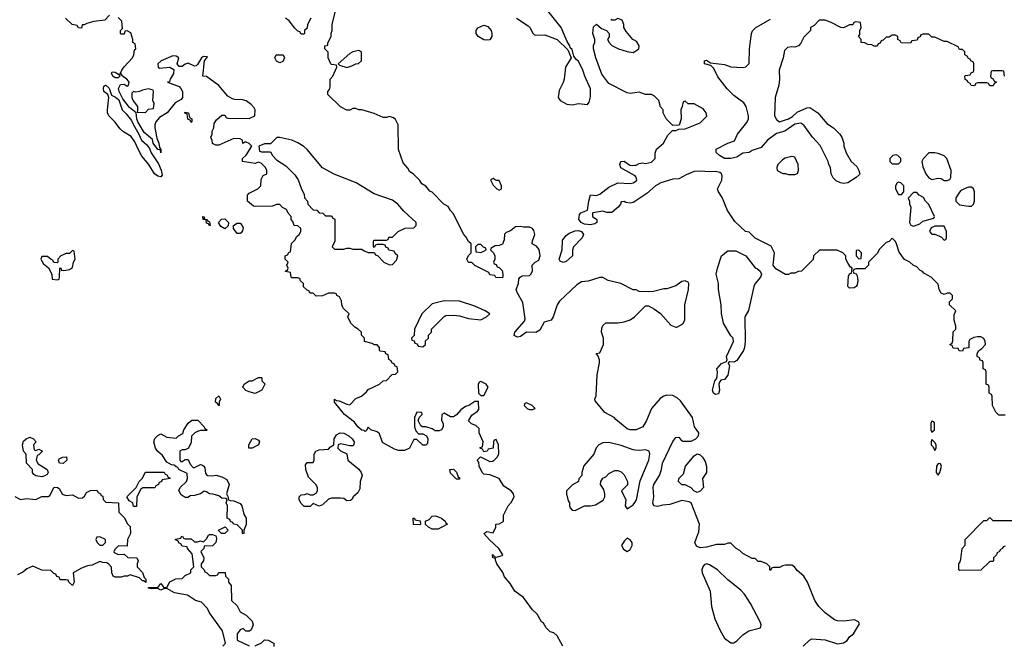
# Model space of a CAD drawing. Header units: inches. Extents: x 2380053 to 2584298, y 380219 to 546618.
# Tile 528 of 656: x 2505964 to 2512425, y 465022 to 469121. Entities that reach past the tile are written whole.
import ezdxf

# ---------------------------------------------------------------- set-up
doc = ezdxf.new("R2010")
doc.units = ezdxf.units.IN
doc.header["$MEASUREMENT"] = 0
doc.layers.add('C5406', color=7, linetype='Continuous')
doc.layers.add('C5416', color=7, linetype='Continuous')

msp = doc.modelspace()

# ---------------------------------------------------------------- linework, layer by layer
at = {"layer": 'C5406', "color": 2}
for points, elevation in [([(2506554, 469150), (2506522, 469118), (2506451.6, 469108.4), (2506403.6, 469096.4), (2506386, 469086), (2506374, 469086), (2506370, 469066), (2506350, 469068), (2506342, 469082), (2506309.4, 469089.4), (2506264, 469130)], 42), ([(2510000, 467348.3), (2509990, 467348.7), (2509908.9, 467388.9), (2509826, 467410), (2509790, 467428.7), (2509770, 467428.7), (2509694.4, 467405.6), (2509650, 467401.2), (2509619.8, 467380.2), (2509506, 467274), (2509490.9, 467249.1), (2509464.7, 467170), (2509451.3, 467150), (2509404.7, 467135.3), (2509376.9, 467083.1), (2509351.3, 467068.7), (2509290, 467069.2), (2509250, 467042.7), (2509230, 467037.2), (2509209.2, 467049.2), (2509213.2, 467070), (2509277.5, 467142.5), (2509282, 467158), (2509265.6, 467265.6), (2509228.7, 467330), (2509222, 467350), (2509238, 467390), (2509240.4, 467419.6), (2509248, 467432), (2509260.4, 467439.6), (2509310, 467442), (2509318, 467450), (2509328, 467470), (2509326, 467510), (2509346, 467530), (2509370, 467542), (2509379, 467570), (2509373.2, 467613.2), (2509355.3, 467635.3), (2509326, 467650), (2509328, 467670), (2509344, 467710), (2509338, 467738), (2509328, 467750), (2509310, 467759), (2509270, 467759), (2509250, 467764), (2509218, 467762), (2509185.4, 467734.6), (2509156.9, 467723.1), (2509146, 467714), (2509143.6, 467676.4), (2509132.7, 467647.3), (2509110, 467638), (2509083.6, 467636.4), (2509058, 467622), (2509054, 467610), (2509074, 467590), (2509082, 467570), (2509082, 467550), (2509074, 467530), (2509078, 467518), (2509090, 467514), (2509098, 467498), (2509110, 467494), (2509130, 467474), (2509134, 467450), (2509134, 467430), (2509130, 467426), (2509088.4, 467428.4), (2509082, 467442), (2509050, 467446), (2509042, 467462), (2508950, 467508), (2508930, 467528), (2508910, 467528), (2508898, 467550), (2508910, 467574), (2508926, 467590), (2508926, 467650), (2508910, 467666), (2508894.6, 467694.6), (2508878, 467710), (2508808.9, 467848.9), (2508790, 467868), (2508774.6, 467894.6), (2508748, 467910), (2508670, 467988), (2508656.4, 467996.4), (2508628.4, 468028.4), (2508603.1, 468043.1), (2508590, 468066), (2508546, 468110), (2508523.1, 468123.1), (2508510, 468146), (2508480.4, 468180.4), (2508448.9, 468268.9), (2508448, 468430), (2508430, 468466), (2508416.4, 468476.4), (2508390, 468486), (2508370, 468478), (2508350, 468478), (2508290, 468504), (2508210, 468528), (2508188.4, 468528.4), (2508170, 468538), (2508150, 468538), (2508130, 468526), (2508110, 468526), (2508068.9, 468548.9), (2507986, 468630), (2507986, 468650), (2507996.4, 468663.6), (2508000.4, 468679.6), (2508002, 468730), (2508018, 468750), (2508046, 468810), (2508042, 468822), (2508010, 468826), (2508006, 468830), (2507988, 468870), (2507987.3, 468907.3), (2507966, 468930), (2507966, 468950), (2507986, 468954), (2507986, 468966), (2508008.4, 469011.6), (2508008.9, 469031.1), (2508015.3, 469050), (2508015.3, 469090), (2508034, 469170)], 38), ([(2509224.7, 469130), (2509299.8, 469079.8), (2509311.3, 469070), (2509331.1, 469031.1), (2509342, 469022), (2509350, 469018), (2509410, 469021), (2509490, 468991), (2509562, 468922), (2509582, 468870), (2509546, 468810), (2509536, 468730), (2509530, 468708), (2509504.5, 468655.5), (2509498, 468610), (2509510.8, 468590.8), (2509553.6, 468566.4), (2509590, 468562.8), (2509630, 468570.7), (2509690, 468564.7), (2509700.2, 468579.8), (2509710, 468614), (2509710, 468666), (2509672, 468750), (2509659.5, 468790), (2509630, 468848.7), (2509617.2, 468857.2), (2509600.4, 468880.4), (2509590, 468926), (2509576.4, 468936.4), (2509574, 468950), (2509556.5, 468976.5), (2509518, 469070), (2509430, 469179)], 38), ([(2509528, 465010), (2509490, 465078), (2509470, 465098), (2509444.7, 465104.7), (2509418, 465130), (2509400.4, 465160.4), (2509388, 465170), (2509360.4, 465220.4), (2509330, 465248), (2509269.2, 465330), (2509214, 465370), (2509182, 465422), (2509144.7, 465464.7), (2509133.6, 465493.6), (2509095.3, 465550), (2509086, 465574), (2509086, 465586), (2509068, 465590), (2509066, 465610), (2509070, 465612), (2509078, 465598), (2509090, 465594), (2509130, 465604.7), (2509135.3, 465610), (2509108.7, 465650), (2509046.6, 465706.6), (2509008.7, 465750), (2509030, 465762), (2509070, 465754), (2509088, 465790), (2509088.9, 465811.1), (2509110, 465812), (2509134.6, 465825.4), (2509138, 465830), (2509138, 465870), (2509168.4, 465931.6), (2509188.4, 465951.6), (2509208.7, 465990), (2509204, 466010), (2509189, 466030), (2509140.7, 466060.7), (2509109.3, 466109.3), (2509050, 466134), (2509010, 466138), (2508998, 466150), (2508978, 466190), (2508976.4, 466216.4), (2508966, 466230), (2508987.3, 466252.7), (2509050, 466222), (2509063.6, 466223.6), (2509070, 466224.7), (2509098, 466250), (2509108.7, 466270), (2509106, 466330), (2509090, 466366), (2509078, 466362), (2509074, 466350), (2509071.6, 466308.4), (2509038, 466302), (2509031.6, 466288.4), (2509010, 466286), (2509002, 466302), (2508986, 466310), (2508986, 466314), (2509002, 466318), (2509006, 466350), (2508978, 466410), (2508978, 466438), (2508958, 466458), (2508929.1, 466469.1), (2508909.1, 466489.1), (2508930, 466524.7), (2508968.4, 466551.6), (2508976.4, 466563.6), (2508975.3, 466615.3), (2508950, 466615.3), (2508911, 466589), (2508890, 466582), (2508858.5, 466561.5), (2508830, 466528.7), (2508810, 466514), (2508790, 466514), (2508750, 466538), (2508734, 466530), (2508732, 466490), (2508742, 466470), (2508742, 466450), (2508731.3, 466428.7), (2508716.9, 466423.1), (2508690, 466422), (2508670, 466435.3), (2508630, 466448), (2508608, 466448), (2508596.4, 466456.4), (2508578, 466490), (2508587.3, 466512.7), (2508606, 466530), (2508602, 466542), (2508570, 466546), (2508554, 466510), (2508554, 466450), (2508563.6, 466423.6), (2508582, 466402), (2508610, 466402), (2508634, 466390), (2508642, 466370), (2508639.6, 466340.4), (2508630, 466328), (2508610, 466328), (2508570, 466366), (2508550, 466366), (2508522, 466310), (2508490, 466294), (2508470, 466293.2), (2508450, 466293.2), (2508423.2, 466303.2), (2508345.2, 466345.2), (2508324, 466404), (2508310, 466415.3), (2508268.4, 466428.4), (2508250, 466446), (2508238, 466422), (2508230, 466418), (2508224.7, 466424.7), (2508210, 466426.6), (2508182, 466450), (2508160.7, 466480.7), (2508096.2, 466530), (2508029.5, 466610), (2508028.9, 466631.1), (2508042, 466622), (2508059.8, 466619.8), (2508110, 466598), (2508130, 466594), (2508170, 466634), (2508206, 466650), (2508240.4, 466679.6), (2508250, 466694), (2508326, 466730), (2508348.4, 466751.6), (2508370, 466754), (2508407.3, 466792.7), (2508430, 466794), (2508446, 466810), (2508442, 466842), (2508427.3, 466847.3), (2508422, 466862), (2508407.3, 466867.3), (2508402, 466882), (2508386, 466890), (2508382, 466922), (2508367.3, 466927.3), (2508362, 466942), (2508330, 466946), (2508326, 466950), (2508326, 466970), (2508310, 466986), (2508290, 466986), (2508276.4, 466996.4), (2508226, 467010), (2508226, 467030), (2508206, 467050), (2508206, 467070), (2508186, 467090), (2508163.1, 467103.1), (2508138, 467130), (2508118, 467170), (2508126, 467190), (2508087.3, 467227.3), (2508078, 467250), (2508076.4, 467276.4), (2508062, 467302), (2508046, 467310), (2508042, 467322), (2508030, 467326), (2507990, 467326), (2507950, 467308), (2507910, 467306), (2507890, 467326), (2507870, 467326), (2507862, 467342), (2507850, 467346), (2507827.3, 467367.3), (2507826, 467390), (2507807.3, 467407.3), (2507802, 467422), (2507790, 467426), (2507750, 467426), (2507746, 467430), (2507742, 467462), (2507707.3, 467467.3), (2507710, 467474), (2507722, 467478), (2507726, 467490), (2507718, 467510), (2507726, 467530), (2507706, 467550), (2507706, 467570), (2507722, 467578), (2507730, 467594), (2507742, 467598), (2507748.4, 467651.6), (2507770, 467674), (2507782, 467698), (2507798, 467710), (2507808, 467730), (2507808, 467750), (2507790, 467768), (2507766, 467770), (2507756.4, 467796.4), (2507746, 467810), (2507746, 467830), (2507726, 467850), (2507714.6, 467874.6), (2507689.1, 467889.1), (2507670, 467908), (2507650, 467908), (2507623.6, 467896.4), (2507510, 467895.3), (2507498, 467898), (2507458, 467930), (2507458, 467970), (2507470, 467982), (2507526, 468010), (2507546, 468030), (2507548.4, 468071.6), (2507562, 468098), (2507586, 468110), (2507586, 468130), (2507578, 468150), (2507550, 468178), (2507530, 468186), (2507510, 468178), (2507426, 468190), (2507426, 468210), (2507450, 468232), (2507488, 468290), (2507470, 468308), (2507450, 468318), (2507442, 468318), (2507428.4, 468308.4), (2507426, 468330), (2507410, 468338), (2507370, 468342), (2507270, 468298), (2507250, 468298), (2507228.4, 468308.4), (2507227.3, 468327.3), (2507218, 468350), (2507226, 468370), (2507226, 468390), (2507238, 468410), (2507240.4, 468439.6), (2507256.4, 468463.6), (2507290, 468494), (2507310, 468494), (2507318, 468478), (2507330, 468474), (2507470, 468471.3), (2507508, 468490), (2507508.7, 468530), (2507503.1, 468543.1), (2507484, 468564), (2507450, 468588.7), (2507425.4, 468594.6), (2507376.4, 468596.4), (2507360.4, 468600.4), (2507330, 468618), (2507270, 468688.7), (2507190, 468748), (2507166, 468750), (2507177.2, 468850), (2507196.4, 468876.4), (2507170, 468879.3), (2507156, 468870), (2507130, 468826), (2507122, 468818), (2507110, 468815.3), (2507070, 468835.1), (2507050, 468829.2), (2507030, 468812.7), (2507010, 468814), (2506997.2, 468830), (2507008, 468870), (2506990, 468882), (2506970, 468884), (2506892, 468850), (2506871.3, 468830), (2506872, 468810), (2506882, 468802), (2506948.2, 468808.2), (2506974.4, 468794.4), (2506972.4, 468767.6), (2506950.8, 468730), (2506946.4, 468713.6), (2506934, 468710), (2507010, 468682), (2507022, 468670), (2507031.3, 468650), (2507031.3, 468610), (2507023.6, 468596.4), (2506984.7, 468575.3), (2506931.3, 468508.7), (2506881.1, 468478.9), (2506857.3, 468450), (2506850.7, 468430), (2506850.8, 468410), (2506863.6, 468343.6), (2506877.3, 468310), (2506881, 468281), (2506890.9, 468269.1), (2506890, 468246), (2506887.3, 468267.3), (2506870, 468268.7), (2506839, 468310), (2506835.3, 468335.3), (2506780.5, 468380.5), (2506739.3, 468450), (2506732.7, 468470), (2506728.7, 468510), (2506685.1, 468545.1), (2506641.6, 468601.6), (2506617, 468650), (2506612.7, 468670), (2506624.7, 468695.3), (2506650, 468698), (2506670, 468684.7), (2506678, 468690), (2506682, 468710), (2506678, 468718), (2506668, 468730), (2506638, 468750), (2506630, 468766), (2506622, 468762), (2506634, 468790), (2506649.4, 468810.6), (2506704, 468870), (2506714, 468890), (2506718, 468922), (2506726, 468930), (2506722, 468962), (2506706, 468970), (2506706, 468990), (2506694, 469034), (2506670, 469048), (2506654, 469046), (2506650, 469026), (2506630, 469026), (2506626, 469030), (2506626, 469050), (2506638, 469062), (2506634, 469110), (2506610, 469134)], 42), ([(2507874, 469130), (2507852, 469090), (2507850, 469066), (2507834, 469050), (2507834, 469030), (2507830, 469026), (2507810, 469026), (2507802, 469042), (2507790, 469046), (2507770, 469066), (2507732.9, 469112.9), (2507708.7, 469130)], 38), ([(2510000, 468640.6), (2509970, 468637.2), (2509950, 468641.2), (2509830, 468702), (2509784.1, 468764.1), (2509744, 468870), (2509729, 468930), (2509729.1, 468950.9), (2509738, 468970), (2509738, 468990), (2509724, 469030), (2509730, 469074), (2509750, 469091.3), (2509782, 469062), (2509814, 469050), (2509832, 469030), (2509831.1, 469008.9), (2509822, 468990), (2509832, 468970), (2509850, 468952), (2509894, 468930), (2509950, 468911), (2509990, 468904.7), (2510000, 468911.7)], 34), ([(2510000, 468983), (2509988, 468990), (2509943.2, 469043.2), (2509929, 469070), (2509928.7, 469090), (2509916.5, 469116.5), (2509890, 469128), (2509870, 469118), (2509850, 469118), (2509844.7, 469124.7)], 34), ([(2510000, 468097.9), (2509998.9, 468098.9), (2509909.2, 468149.2), (2509902, 468170), (2509908.9, 468191.1), (2509930, 468191.3), (2509966.8, 468166.8), (2509984, 468164), (2510000, 468165.7)], 34), ([(2510000, 467927.5), (2509990, 467920.9), (2509970, 467916), (2509941.2, 467921.2), (2509930, 467928), (2509910, 467926), (2509906, 467910), (2509891, 467890), (2509850, 467855.1), (2509816, 467856), (2509790, 467864), (2509726, 467854), (2509722, 467850), (2509722, 467830), (2509751.3, 467810), (2509751, 467790), (2509738, 467782), (2509710, 467775.3), (2509670, 467778), (2509649.1, 467789.1), (2509634, 467810), (2509638, 467842), (2509646.8, 467853.2), (2509689, 467871), (2509698, 467930), (2509710, 467971.3), (2509750, 467966.8), (2509770, 467974.8), (2509830, 468022), (2509890, 468051), (2509970, 468046.4), (2509990, 468050.7), (2510000, 468057.7)], 34), ([(2510000, 466428.7), (2509970, 466428.7), (2509950, 466435.3), (2509876.4, 466496.4), (2509866, 466510), (2509803.1, 466543.1), (2509740.4, 466620.4), (2509738, 466630), (2509747.3, 466652.7), (2509754, 466790), (2509768.7, 466870), (2509768.4, 466888.4), (2509758, 466918), (2509746, 466930), (2509770, 466934), (2509794, 466990), (2509795.3, 467030), (2509782, 467070), (2509783.1, 467096.9), (2509790, 467114), (2509810, 467132), (2509890, 467131.3), (2509930, 467138), (2509969.1, 467150.9), (2509998, 467170), (2510000, 467172.1)], 38), ([(2510000, 466296.7), (2509990, 466297.6), (2509910, 466327), (2509830, 466345.2), (2509790, 466344), (2509764.7, 466330), (2509747.9, 466312.1), (2509730.7, 466269.3), (2509666.4, 466193.6), (2509652, 466150), (2509652, 466130), (2509632.7, 466107.3), (2509632, 466090), (2509591.1, 466068.9), (2509551.3, 466030), (2509551.3, 466010), (2509563.6, 465963.6), (2509571.3, 465950), (2509571.3, 465930), (2509576.9, 465916.9), (2509590, 465902), (2509610, 465901), (2509670, 465931), (2509710, 465931), (2509742, 465938), (2509791.8, 465968.2), (2509802.7, 465990), (2509803.7, 466010), (2509797, 466037), (2509775.3, 466070), (2509778, 466090), (2509790, 466112), (2509810, 466122), (2509830, 466142), (2509870, 466162), (2509890, 466162), (2509910, 466154), (2509930, 466134), (2509952, 466090), (2509951.6, 466068.4), (2509914, 466030), (2509942, 465970), (2509938, 465930), (2509950, 465912), (2509990, 465938), (2510000, 465952.4)], 42), ([(2505931.3, 465991.3), (2505970, 465972), (2506010, 465978), (2506070, 465972), (2506108.9, 465991.1), (2506150, 465991.3), (2506162, 465998), (2506190, 466054), (2506211.6, 466051.6), (2506223.6, 466043.6), (2506242, 466010), (2506250, 466004.7), (2506270, 465998), (2506310, 466002), (2506350, 465982), (2506376.4, 465983.6), (2506390, 465994), (2506402, 466018), (2506428.4, 466031.6), (2506470, 466034), (2506478, 466018), (2506494, 466010), (2506498, 465998), (2506510, 465994), (2506512.7, 465972.7), (2506530, 465954), (2506611.3, 465951.3), (2506614, 465890), (2506652.7, 465852.7), (2506670, 465814), (2506690, 465794), (2506691.3, 465748.7), (2506672, 465710), (2506670, 465666), (2506612.7, 465667.3), (2506590, 465646), (2506582, 465630), (2506584.7, 465624.7), (2506610, 465612), (2506650, 465614), (2506672.7, 465592.7), (2506732, 465590), (2506742, 465570), (2506734, 465550), (2506734, 465530), (2506770, 465494), (2506781, 465461), (2506791.3, 465450), (2506792, 465428), (2506778, 465438), (2506770, 465438), (2506750, 465458), (2506690, 465478), (2506671.1, 465468.9), (2506650, 465468.7), (2506630, 465462), (2506590, 465462), (2506578, 465470), (2506568, 465490), (2506567.3, 465527.3), (2506548.4, 465548.4), (2506536.4, 465556.4), (2506510, 465558), (2506490, 465566), (2506439.6, 465540.4), (2506410, 465538), (2506370, 465522), (2506314, 465490), (2506322, 465430), (2506310, 465408.7), (2506286, 465430), (2506282, 465442), (2506270, 465446), (2506230, 465446), (2506222, 465462), (2506207.3, 465467.3), (2506202, 465482), (2506187.3, 465487.3), (2506167.3, 465507.3), (2506110, 465508), (2506050, 465535.3), (2506010, 465518), (2505985.4, 465494.6), (2505950, 465478)], 42), ([(2507298, 465010), (2507315.3, 465030), (2507295.3, 465110), (2507210, 465228.7), (2507197, 465257), (2507158, 465298), (2507118, 465310), (2507064.7, 465344.7), (2506980.2, 465360.2), (2506930, 465388), (2506912.7, 465387.3), (2506890, 465378), (2506870, 465388), (2506830, 465386), (2506808, 465390), (2506810, 465394), (2506870, 465394), (2506890, 465422), (2506910, 465394), (2506930, 465394), (2506948.7, 465431.3), (2506988.4, 465451.6), (2507030, 465454), (2507050, 465474), (2507086, 465490), (2507086, 465510), (2507106, 465530), (2507095.3, 465615.3), (2507066, 465650), (2507062, 465662), (2507030, 465666), (2507022, 465682), (2507010, 465686), (2507002, 465702), (2506987.3, 465707.3), (2506987.3, 465712.7), (2507022, 465718), (2507026, 465730), (2507032, 465732), (2507038, 465718), (2507050, 465714), (2507090, 465714), (2507110, 465694), (2507130, 465694), (2507150, 465702), (2507170, 465694), (2507190, 465714), (2507202, 465738), (2507210, 465742), (2507230, 465742), (2507250, 465734), (2507256, 465716), (2507251, 465689), (2507230, 465668.7), (2507174, 465666), (2507172, 465650), (2507152, 465630), (2507171.3, 465590), (2507171.1, 465568.9), (2507154, 465550), (2507154, 465530), (2507174, 465510), (2507178, 465498), (2507190, 465494), (2507210, 465474), (2507250, 465474), (2507262, 465478), (2507270, 465494), (2507312.7, 465492.7), (2507314, 465470), (2507334, 465450), (2507334, 465430), (2507352.7, 465407.3), (2507354, 465310), (2507390, 465274), (2507410, 465234), (2507450, 465214), (2507490, 465174), (2507496, 465150), (2507483.6, 465116.4), (2507471.1, 465108.9), (2507448.7, 465108.7), (2507430, 465126), (2507410, 465118), (2507392, 465090), (2507392, 465050), (2507470, 465012)], 42), ([(2507510, 465012), (2507550, 465032), (2507570, 465052), (2507594, 465050), (2507632, 465030), (2507632.7, 465007.3)], 42)]:
    msp.add_lwpolyline(points, dxfattribs=dict(at, elevation=elevation))
for points, elevation in [([(2509030, 468986), (2509010, 468989.4), (2508973.2, 469010), (2508959.5, 469030), (2508958.9, 469038.9), (2508958.4, 469050), (2508970, 469067.3), (2509010, 469084.9), (2509036.4, 469076.4), (2509057.3, 469050), (2509062.8, 469030), (2509062.8, 469010), (2509050, 468989.3)], 34), ([(2507670, 468838), (2507648.9, 468848.9), (2507638, 468870), (2507646, 468890), (2507694, 468890), (2507702, 468870), (2507690, 468846)], 38), ([(2508190, 468918), (2508150, 468909), (2508130, 468899), (2508054, 468830), (2508062, 468822), (2508110, 468806), (2508143.1, 468816.9), (2508170, 468832), (2508187.3, 468832.7), (2508206, 468850), (2508206, 468910)], 38), ([(2506610, 468738), (2506590, 468739), (2506575.3, 468750), (2506566, 468770), (2506570, 468778), (2506590, 468776), (2506619.6, 468759.6), (2506622, 468750)], 42), ([(2506890, 468089), (2506870, 468093.2), (2506849.4, 468110), (2506811.3, 468171.3), (2506765.8, 468225.8), (2506740.9, 468270), (2506720.2, 468320.2), (2506695.1, 468355.1), (2506645.6, 468385.6), (2506624.4, 468404.4), (2506589.3, 468450), (2506548.7, 468490), (2506541.2, 468510), (2506541.2, 468530), (2506549.2, 468610), (2506542, 468630), (2506517.2, 468650), (2506514, 468670), (2506516.4, 468683.6), (2506526, 468690), (2506530, 468691), (2506550.4, 468670.4), (2506565.4, 468625.4), (2506593.2, 468613.2), (2506613.7, 468593.7), (2506636.3, 468530), (2506663.7, 468503.7), (2506698.7, 468458.7), (2506710, 468431.3), (2506746.8, 468370), (2506762.8, 468330), (2506798.4, 468298.4), (2506814.9, 468274.9), (2506827.3, 468247.3), (2506874.6, 468174.6), (2506893, 468133), (2506898.8, 468101.2)], 42), ([(2506810, 468666), (2506770, 468658.4), (2506749.3, 468649.3), (2506725.6, 468645.6), (2506710, 468648.7), (2506700.7, 468639.3), (2506699.1, 468610), (2506707.7, 468587.7), (2506736, 468550), (2506738, 468522), (2506734, 468514), (2506790, 468512), (2506810, 468534), (2506842, 468538), (2506846, 468570), (2506838, 468590), (2506842, 468650), (2506839, 468659)], 42), ([(2507090, 468446), (2507082, 468462), (2507068.4, 468468.4), (2507062, 468502), (2507050, 468506), (2507047.3, 468512.7), (2507072, 468510), (2507078, 468478), (2507094, 468470), (2507094, 468450)], 42), ([(2507671.6, 468348.4), (2507651.6, 468348.4), (2507610, 468306), (2507570, 468306), (2507534, 468290), (2507538, 468258), (2507550, 468254), (2507610, 468254), (2507622, 468230), (2507650, 468202), (2507710, 468162), (2507770, 468102), (2507790.7, 468070.7), (2507810, 468014), (2507830, 467974), (2507832, 467952), (2507852, 467930), (2507854, 467910), (2507890, 467874), (2507914, 467870), (2507930, 467854), (2507954, 467850), (2507970, 467834), (2508010, 467834), (2508018, 467818), (2508032.7, 467812.7), (2508032, 467668), (2508014, 467630), (2508030, 467614), (2508090, 467614), (2508110, 467622), (2508130, 467622), (2508150, 467614), (2508210, 467614), (2508223.6, 467603.6), (2508250, 467594), (2508290, 467594), (2508298, 467578), (2508312.7, 467572.7), (2508354, 467530), (2508390, 467512), (2508410, 467514), (2508436.4, 467543.6), (2508446, 467570), (2508427.3, 467587.3), (2508422, 467602), (2508387.3, 467607.3), (2508382, 467622), (2508367.3, 467627.3), (2508362, 467642), (2508350, 467646), (2508310, 467646), (2508298, 467642), (2508290, 467626), (2508286, 467630), (2508286, 467670), (2508290, 467674), (2508370, 467674), (2508382, 467678), (2508387.3, 467692.7), (2508410, 467694), (2508448.4, 467731.6), (2508492.7, 467752.7), (2508550, 467754), (2508566, 467770), (2508566, 467790), (2508484.1, 467864.1), (2508445.2, 467910), (2508410, 467937), (2508290, 467977), (2508171, 468051), (2508027.2, 468107.2), (2507950, 468149), (2507849.5, 468269.5), (2507829.5, 468289.5), (2507790, 468313.2), (2507750, 468329.2)], 42), ([(2509070, 468078), (2509054, 468070), (2509070, 468034), (2509094, 468010), (2509110, 468002), (2509126, 468010), (2509126, 468030), (2509110, 468066), (2509090, 468066)], 38), ([(2507210, 467768), (2507202, 467782), (2507190, 467786), (2507187.3, 467807.3), (2507169, 467810), (2507166, 467830), (2507174, 467826), (2507174, 467814), (2507194, 467810), (2507198, 467798), (2507210, 467794), (2507214, 467770)], 42), ([(2507310, 467748), (2507283.1, 467763.1), (2507268, 467790), (2507288.4, 467811.6), (2507310, 467814), (2507334, 467790), (2507332.7, 467767.3)], 42), ([(2507390, 467718), (2507366, 467750), (2507366, 467770), (2507390, 467786), (2507410, 467784.7), (2507424.7, 467770), (2507430, 467754), (2507425.4, 467734.6), (2507418, 467722), (2507410, 467718)], 42), ([(2509530, 467526.6), (2509510, 467535.3), (2509504.5, 467550), (2509524, 467610), (2509527, 467673), (2509550, 467704.7), (2509570, 467718.8), (2509610, 467736), (2509630, 467738), (2509651, 467731), (2509664.7, 467710), (2509656, 467690), (2509598, 467630), (2509591.6, 467608.4), (2509591, 467570), (2509550, 467534)], 34), ([(2506310, 467606), (2506290, 467586), (2506270, 467586), (2506234, 467570), (2506214, 467550), (2506214, 467530), (2506210, 467526), (2506187.3, 467527.3), (2506182, 467542), (2506170, 467546), (2506147.3, 467567.3), (2506110, 467566), (2506102, 467550), (2506119.6, 467519.6), (2506152.7, 467492.7), (2506174, 467450), (2506178, 467418), (2506210, 467414), (2506222, 467418), (2506226, 467430), (2506227.3, 467492.7), (2506234, 467490), (2506238, 467478), (2506254, 467474), (2506290, 467482), (2506310, 467494), (2506318, 467530), (2506328, 467550), (2506322, 467602)], 46), ([(2508990, 467646), (2508970, 467646), (2508954, 467630), (2508958, 467598), (2508990, 467594), (2509010, 467602), (2509026, 467610), (2509022, 467622), (2509007.3, 467627.3)], 38), ([(2508750, 467275.3), (2508670, 467255.3), (2508602, 467190), (2508554, 467090), (2508552, 467048), (2508534, 467030), (2508538, 467018), (2508552.7, 467012.7), (2508558, 466998), (2508572.7, 466992.7), (2508578, 466978), (2508610, 466974), (2508626, 466990), (2508627.3, 467012.7), (2508646, 467030), (2508646, 467050), (2508666, 467070), (2508666, 467090), (2508750, 467174), (2508760.4, 467179.6), (2508810, 467182), (2508850, 467178), (2508910, 467158.8), (2508989.1, 467150.9), (2509028, 467170), (2509048, 467190), (2509018, 467210), (2508950, 467241.2), (2508850, 467273.2)], 42), ([(2507510, 466668), (2507470, 466678), (2507448.4, 466688.4), (2507428, 466710), (2507438, 466730), (2507469.3, 466750.7), (2507488.7, 466751.3), (2507530, 466772), (2507550, 466772), (2507554, 466770), (2507554, 466750), (2507571.6, 466731.6), (2507571.6, 466728.4), (2507554, 466690)], 42), ([(2508990, 466746), (2508978, 466742), (2508972.7, 466727.3), (2508974, 466670), (2508990, 466654), (2509010, 466654), (2509038, 466710), (2509026, 466730)], 42), ([(2507270, 466588), (2507262, 466602), (2507248, 466610), (2507250, 466634), (2507270, 466652), (2507282, 466630), (2507272, 466610), (2507274, 466590)], 42), ([(2509290, 466606), (2509278, 466602), (2509274, 466590), (2509294, 466570), (2509310, 466562), (2509330, 466562), (2509346, 466570), (2509326, 466590)], 42), ([(2507022, 466222), (2507030, 466222), (2507050, 466234), (2507070, 466234), (2507083.6, 466203.6), (2507102, 466182), (2507110, 466182), (2507150, 466202), (2507159.6, 466199.6), (2507172, 466192), (2507179.6, 466179.6), (2507183.6, 466143.6), (2507194, 466130), (2507226.4, 466126.4), (2507252, 466132), (2507290, 466122), (2507323.6, 466103.6), (2507338, 466070), (2507322, 466010), (2507332, 465988), (2507332, 465972), (2507344.7, 465964.7), (2507370, 465962.8), (2507410, 465946), (2507420.7, 465930), (2507435.3, 465875.3), (2507451, 465850), (2507450.9, 465809.1), (2507434, 465770), (2507434, 465750), (2507430, 465746), (2507426, 465750), (2507426, 465770), (2507390, 465806), (2507366, 465810), (2507362, 465822), (2507347.3, 465827.3), (2507342, 465842), (2507326, 465850), (2507328, 465930), (2507318, 465950), (2507326, 465970), (2507318, 465978), (2507290, 465982), (2507270, 465995.3), (2507232.7, 466007.3), (2507210, 466008.7), (2507190, 466022), (2507174, 466026), (2507151.1, 466008.9), (2507110, 465998), (2507083.6, 465996.4), (2507070, 465986), (2507050, 465986), (2507023.1, 466003.1), (2507008.4, 466031.6), (2507018, 466050), (2507058, 466090), (2507066, 466110), (2507062, 466142), (2507008.4, 466168.4), (2507002, 466182), (2506990, 466186), (2506978, 466198), (2506960.4, 466200.4), (2506930, 466218), (2506900.2, 466260.2), (2506868.7, 466290), (2506855.3, 466310), (2506844, 466350), (2506850, 466372), (2506870, 466392), (2506890, 466402), (2506930, 466382), (2506990, 466374), (2507006, 466390), (2507035.3, 466404.7), (2507042, 466430), (2507070, 466472), (2507092.7, 466492.7), (2507132.7, 466492.7), (2507174, 466450), (2507178, 466438), (2507194, 466430), (2507190, 466426), (2507150, 466426), (2507130, 466418), (2507114, 466410), (2507092, 466388), (2507090, 466346), (2507070.9, 466309.1), (2507050, 466298), (2507030, 466298), (2507014, 466290), (2507014, 466230)], 42), ([(2506070, 466294), (2506090, 466302), (2506114, 466290), (2506090, 466266), (2506078, 466262), (2506072, 466230), (2506085.4, 466205.4), (2506144.7, 466170), (2506151.6, 466148.4), (2506143.6, 466136.4), (2506130, 466128), (2506110, 466122), (2506070, 466128), (2506056.4, 466136.4), (2506048.7, 466150), (2506048, 466170), (2506008, 466210), (2506006, 466270), (2505988.4, 466288.4), (2505982, 466330), (2505990, 466354), (2506006, 466370), (2506030, 466382), (2506054, 466370), (2506072, 466350), (2506054, 466330), (2506058, 466298)], 42), ([(2507468, 466308), (2507468, 466330), (2507488.7, 466371.3), (2507510, 466372), (2507530, 466362), (2507538, 466350), (2507531.3, 466330), (2507490, 466308)], 42), ([(2508130, 466324), (2508070, 466338), (2508054, 466330), (2508052, 466310), (2508070, 466292), (2508111, 466271), (2508118, 466230), (2508190.5, 466170.5), (2508204.7, 466150), (2508211.3, 466130), (2508198, 466090), (2508196.9, 466043.1), (2508183.6, 466016.4), (2508152, 465990), (2508145.4, 465974.6), (2508134.8, 465965.2), (2508110, 465964), (2508090, 465978), (2508070, 465982), (2508010, 465982), (2507990, 465975.3), (2507950, 465938), (2507930, 465928), (2507890, 465946), (2507870, 465926), (2507830, 465926), (2507810, 465946), (2507798, 465970), (2507798, 465990), (2507810, 466002), (2507835.3, 466004.7), (2507850, 466011.3), (2507870, 466002), (2507890, 466002), (2507910, 466014), (2507918, 466030), (2507918, 466050), (2507908, 466070), (2507859, 466119), (2507842, 466170), (2507840.4, 466199.6), (2507850, 466214), (2507890, 466214), (2507895.3, 466230), (2507895.3, 466270), (2507908, 466290), (2507930, 466298), (2507990, 466302), (2508003.1, 466316.9), (2508026, 466330), (2508028, 466370), (2508043.1, 466396.9), (2508066, 466410), (2508090, 466407.3), (2508124, 466390), (2508145.5, 466370), (2508158, 466350), (2508156, 466330), (2508150, 466325.2)], 42), ([(2506250, 466208), (2506226, 466210), (2506218, 466230), (2506222, 466238), (2506246, 466250), (2506271.6, 466251.6), (2506274, 466230)], 42), ([(2508830, 466106), (2508826, 466110), (2508790, 466146), (2508786, 466170), (2508810, 466171.3), (2508831.1, 466151.1), (2508842, 466122), (2508850, 466114), (2508850, 466106)], 42), ([(2506710, 465926), (2506706, 465950), (2506683.1, 465963.1), (2506668, 465990), (2506728.4, 466051.6), (2506748, 466090), (2506768, 466110), (2506788.9, 466151.1), (2506912, 466152), (2506918, 466138), (2506930, 466134), (2506938, 466118), (2506950, 466114), (2506951.1, 466108.9), (2506898, 466102), (2506894, 466090), (2506878, 466082), (2506874, 466070), (2506858, 466062), (2506851.6, 466048.4), (2506771.6, 466048.4), (2506759.6, 466040.4), (2506732, 465990), (2506730, 465926)], 42), ([(2508590, 465806), (2508548, 465808), (2508546, 465850), (2508554, 465850), (2508558, 465838), (2508592, 465832), (2508594, 465810)], 42), ([(2508670, 465778), (2508646, 465790), (2508627.3, 465807.3), (2508626, 465830), (2508650, 465842), (2508670, 465862), (2508690, 465864.7), (2508710, 465858.8), (2508731, 465850), (2508756, 465830), (2508759.6, 465819.6), (2508771.3, 465810), (2508730, 465788), (2508710, 465778)], 42), ([(2507310, 465748), (2507288.4, 465748.4), (2507268, 465768), (2507268.4, 465771.6), (2507312.7, 465792.7), (2507332, 465770)], 42), ([(2506490, 465728), (2506470, 465726), (2506464.7, 465710), (2506472, 465690), (2506490, 465672), (2506510, 465672), (2506528, 465690), (2506526, 465710)], 42), ([(2509950, 465718), (2509930, 465698), (2509912, 465670), (2509925.4, 465645.4), (2509950, 465632), (2509970, 465644.7), (2509982, 465670), (2509982, 465690), (2509970, 465708)], 42)]:
    msp.add_lwpolyline(points, close=True, dxfattribs=dict(at, elevation=elevation))
at = {"layer": 'C5416', "color": 2}
for points, elevation in [([(2512426, 468750), (2512422, 468782), (2512410, 468786), (2512350, 468786), (2512338, 468782), (2512334, 468750), (2512338, 468738), (2512352.7, 468732.7), (2512358, 468718), (2512374, 468710), (2512358, 468702), (2512352.7, 468687.3), (2512330, 468686), (2512322, 468702), (2512310, 468706), (2512250, 468706), (2512238, 468702), (2512230, 468686), (2512208.4, 468688.4), (2512202, 468702), (2512186, 468710), (2512182, 468722), (2512167.3, 468727.3), (2512166, 468750), (2512170, 468754), (2512202, 468758), (2512207.3, 468772.7), (2512222, 468778), (2512226, 468790), (2512226, 468830), (2512222, 468842), (2512206, 468850), (2512202, 468862), (2512190, 468866), (2512182, 468882), (2512166, 468890), (2512166, 468910), (2512150, 468926), (2512130, 468926), (2512122, 468942), (2512050, 468978), (2512030, 468978), (2511970, 469006), (2511950, 469006), (2511930, 469026), (2511890, 469026), (2511878, 469022), (2511872.7, 469007.3), (2511858, 469002), (2511852.7, 468987.3), (2511818, 468982), (2511810, 468966), (2511748.4, 468968.4), (2511742, 468982), (2511726, 468990), (2511726, 469010), (2511710, 469018), (2511690, 469018), (2511670, 469006), (2511650, 469006), (2511630, 468986), (2511618, 468982), (2511610, 468966), (2511598, 468962), (2511590, 468946), (2511570, 468946), (2511556.4, 468956.4), (2511530, 468958), (2511510, 468968), (2511486, 468970), (2511486, 468990), (2511468, 469010), (2511476.4, 469023.6), (2511478, 469050), (2511486, 469070), (2511482, 469102), (2511450, 469106), (2511438, 469102), (2511430, 469086), (2511410, 469086), (2511370, 469068), (2511351.3, 469068.7), (2511290, 469102), (2511250, 469118), (2511210, 469118), (2511176.9, 469083.1), (2511154, 469070), (2511154, 469050), (2511110, 469006), (2511090, 468966), (2511074, 468950), (2511050, 468941.2), (2511030, 468942.7), (2511002.5, 468937.5), (2510982.5, 468917.5), (2510974.8, 468870), (2510948.2, 468790), (2510950.4, 468729.6), (2510944.9, 468690), (2510922, 468610), (2510916, 468490), (2510930, 468464.7), (2510950, 468451.3), (2511010, 468470.8), (2511034.8, 468485.2), (2511066, 468514), (2511130, 468542.8), (2511150, 468544.7), (2511202, 468510), (2511259.8, 468439.8), (2511304.7, 468410), (2511346, 468370), (2511358, 468350), (2511371.3, 468310), (2511371.6, 468291.6), (2511386.4, 468246.4), (2511421, 468190), (2511457.1, 468157.1), (2511471.3, 468130), (2511478, 468110), (2511474.8, 468105.2), (2511454, 468086), (2511398, 468050), (2511370, 468045.2), (2511350, 468049.2), (2511322.7, 468062.7), (2511302, 468082), (2511289.3, 468110), (2511284, 468150), (2511273.2, 468170), (2511269.2, 468190), (2511215.9, 468295.9), (2511166, 468350), (2511109.4, 468429.4), (2511090, 468441.2), (2511050, 468434), (2510984.7, 468390), (2510930, 468373.2), (2510871, 468330), (2510830, 468282), (2510770, 468261.2), (2510750, 468249.3), (2510710, 468244), (2510670, 468219), (2510630.4, 468209.6), (2510589.7, 468209.8), (2510557.2, 468230), (2510535.3, 468250), (2510535.3, 468270), (2510610, 468311.3), (2510654.6, 468325.4), (2510674, 468370), (2510734.8, 468445.2), (2510746, 468470), (2510746, 468490), (2510732, 468552), (2510715.5, 468575.5), (2510650, 468624), (2510606.8, 468666.8), (2510546.3, 468746.3), (2510519.3, 468799.3), (2510499, 468819), (2510458, 468830), (2510458, 468850), (2510470, 468854.8), (2510498, 468838), (2510590, 468827.3), (2510630, 468811), (2510710, 468806.8), (2510730, 468811.3), (2510750, 468834), (2510752.7, 468930), (2510765.2, 469030), (2510772, 469048), (2510794, 469070), (2510890, 469124.9)], 30), ([(2510000, 468911.7), (2510026, 468930), (2510028, 468950), (2510014.6, 468974.6), (2510000, 468983)], 34), ([(2510000, 468165.7), (2510010, 468166.8), (2510030, 468178), (2510050, 468182), (2510070, 468178), (2510110, 468186), (2510134, 468210), (2510134.6, 468245.4), (2510142, 468270), (2510188.7, 468310), (2510216.4, 468363.6), (2510247.3, 468392.7), (2510270, 468394), (2510290, 468402), (2510330, 468404.7), (2510430, 468444.7), (2510472.3, 468487.7), (2510468.7, 468510), (2510450, 468535.3), (2510390, 468568), (2510350, 468568), (2510330, 468586), (2510318, 468582), (2510312, 468550), (2510302, 468530), (2510304.7, 468470), (2510292, 468428), (2510250, 468426), (2510206, 468470), (2510186, 468510), (2510186, 468530), (2510168, 468548), (2510157.2, 468590), (2510130, 468619), (2510110, 468629), (2510070, 468629.2), (2510030, 468644), (2510000, 468640.6)], 34), ([(2512430, 466526), (2512390, 466526), (2512370, 466546), (2512348, 466590), (2512346, 466650), (2512342, 466662), (2512326, 466670), (2512326, 466710), (2512322, 466722), (2512306, 466730), (2512306, 466810), (2512302, 466822), (2512286, 466830), (2512286, 466870), (2512282, 466882), (2512267.3, 466887.3), (2512262, 466902), (2512246, 466910), (2512246, 466930), (2512258, 466950), (2512277.2, 466962.8), (2512302, 466990), (2512299, 467010), (2512290, 467028), (2512270, 467039), (2512250, 467039.3), (2512224, 467036), (2512198, 467022), (2512191.3, 467010), (2512192, 466968), (2512158, 466962), (2512150, 466946), (2512128.4, 466948.4), (2512122, 466962), (2512090, 466966), (2512082, 466982), (2512070, 466986), (2512068, 466990), (2512082, 466998), (2512087.3, 467012.7), (2512088.4, 467071.6), (2512106, 467090), (2512106, 467110), (2512095.3, 467150), (2512096.4, 467183.6), (2512106, 467210), (2512066, 467250), (2512066, 467270), (2512086, 467290), (2512086, 467310), (2512070, 467326), (2512050, 467326), (2512030, 467318), (2512010, 467326), (2511998, 467350), (2511990, 467386), (2511946, 467430), (2511896.4, 467456.4), (2511888.4, 467468.4), (2511870, 467478), (2511850, 467498), (2511826, 467510), (2511806, 467530), (2511770, 467548), (2511734.6, 467594.6), (2511718, 467650), (2511710, 467666), (2511690, 467686), (2511670, 467666), (2511650, 467658), (2511605.4, 467614.6), (2511590, 467586), (2511534, 467530), (2511534, 467510), (2511510, 467486), (2511450, 467486), (2511438, 467482), (2511434, 467470), (2511438, 467458), (2511452.7, 467452.7), (2511459.6, 467439.6), (2511464.7, 467410), (2511459.6, 467380.4), (2511454, 467370), (2511439.6, 467360.4), (2511410, 467358), (2511398, 467370), (2511403.1, 467436.9), (2511410, 467454), (2511422, 467458), (2511426, 467490), (2511416.4, 467496.4), (2511400.4, 467520.4), (2511386, 467550), (2511386, 467570), (2511366, 467590), (2511327.3, 467607.3), (2511212.7, 467607.3), (2511174, 467570), (2511170, 467546), (2511094, 467470), (2511072.7, 467467.3), (2511050, 467458), (2511023.6, 467456.4), (2511010, 467448), (2510988.4, 467448.4), (2510925.2, 467485.2), (2510909, 467509), (2510918, 467590), (2510894.6, 467634.6), (2510790, 467686), (2510750, 467726), (2510726, 467730), (2510656.4, 467796.4), (2510609.1, 467869.1), (2510572.9, 467952.9), (2510548.7, 467990), (2510544, 468010), (2510572.1, 468067.9), (2510573.6, 468093.6), (2510569.2, 468109.2), (2510558, 468118), (2510530, 468125.2), (2510490, 468121.2), (2510430, 468126), (2510390, 468123.7), (2510336.7, 468103.3), (2510290, 468077.2), (2510250, 468074), (2510172, 468050), (2510136, 468030), (2510079.8, 467980.2), (2510000, 467927.5)], 34), ([(2510000, 468057.7), (2510013.1, 468066.9), (2510010, 468088), (2510000, 468097.9)], 34), ([(2510000, 467172.1), (2510063.1, 467236.9), (2510070, 467242), (2510090, 467242), (2510130, 467222), (2510170, 467192), (2510236.9, 467116.9), (2510270, 467102), (2510276.4, 467103.6), (2510314.6, 467125.4), (2510328, 467150), (2510328.7, 467250), (2510353.2, 467350), (2510354, 467390), (2510350, 467398), (2510330, 467408), (2510310, 467402), (2510270, 467375.3), (2510210, 467355.3), (2510190, 467355.3), (2510123.6, 467336.4), (2510090, 467335.3), (2510030, 467338), (2510010, 467348), (2510000, 467348.3)], 38), ([(2511106, 465010), (2511146, 465050), (2511163.1, 465056.9), (2511250, 465051), (2511330, 465026), (2511370, 465031), (2511392.9, 465047.1), (2511408.7, 465070), (2511435.3, 465090), (2511475.3, 465155.3), (2511468, 465170), (2511443.1, 465183.1), (2511370, 465173.2), (2511330, 465175.3), (2511310, 465182), (2511250, 465229), (2511209, 465270), (2511181.2, 465310), (2511133.2, 465430), (2511110, 465468.7), (2511065.6, 465505.6), (2511048, 465530), (2511030, 465542), (2510990, 465542), (2510970, 465538), (2510950, 465526), (2510910, 465526), (2510898, 465522), (2510890, 465506), (2510886, 465510), (2510886, 465530), (2510866, 465550), (2510830, 465566), (2510810, 465566), (2510790, 465586), (2510770, 465586), (2510710, 465618), (2510690, 465638), (2510666, 465650), (2510630, 465686), (2510610, 465686), (2510590, 465678), (2510536.4, 465676.4), (2510470, 465659), (2510430, 465654), (2510406.3, 465666.3), (2510394, 465690), (2510421, 465759), (2510425.6, 465810), (2510370, 465949.3), (2510357.3, 465957.3), (2510310, 465966.6), (2510230, 465938.5), (2510184.7, 465935.3), (2510150, 465926.6), (2510126, 465930), (2510118, 465950), (2510125.2, 465990), (2510121.6, 466050), (2510125.6, 466070), (2510162, 466130), (2510175.3, 466170), (2510181.2, 466210), (2510250, 466352), (2510270, 466378), (2510290, 466382), (2510303.5, 466363.5), (2510316, 466356), (2510370, 466355.5), (2510401.2, 466370), (2510419.3, 466390), (2510420.9, 466410), (2510392.7, 466450), (2510378, 466510), (2510300.2, 466620.2), (2510279.3, 466639.3), (2510250, 466654), (2510210, 466657.2), (2510190, 466649.2), (2510166, 466634), (2510111, 466570), (2510078, 466490), (2510052, 466450), (2510010, 466428.7), (2510000, 466428.7)], 38), ([(2510000, 465952.4), (2510012.3, 465970), (2510034.6, 466094.6), (2510091.6, 466230), (2510098, 466270), (2510094, 466290), (2510070, 466298), (2510030, 466294), (2510000, 466296.7)], 42), ([(2512430, 465666), (2512418, 465662), (2512414, 465650), (2512398, 465642), (2512394, 465630), (2512378, 465622), (2512374, 465610), (2512354, 465590), (2512354, 465570), (2512350, 465566), (2512330, 465566), (2512271.6, 465508.4), (2512130, 465506), (2512126, 465510), (2512126, 465550), (2512136.4, 465563.6), (2512140.4, 465579.6), (2512148, 465650), (2512167.3, 465672.7), (2512168, 465710), (2512290, 465834), (2512310, 465834), (2512328.4, 465851.6), (2512331.6, 465851.6), (2512350, 465834), (2512490, 465834)], 34)]:
    msp.add_lwpolyline(points, dxfattribs=dict(at, elevation=elevation))
for points, elevation in [([(2511714.6, 468234.6), (2511694, 468230), (2511674, 468210), (2511674, 468190), (2511690, 468174), (2511730, 468174), (2511746, 468190), (2511746, 468210), (2511726, 468230)], 34), ([(2511970, 468248), (2511930, 468246), (2511891.6, 468208.4), (2511884.7, 468190), (2511890, 468154), (2511911, 468110), (2511930, 468082), (2511950, 468071.3), (2511990, 468081), (2512010, 468078), (2512030, 468066), (2512050, 468064.7), (2512068.4, 468071.6), (2512074.6, 468085.4), (2512075.3, 468130), (2512048.9, 468208.9), (2512030, 468228), (2511990, 468242)], 34), ([(2511030, 468222), (2510987.1, 468212.9), (2510970, 468202), (2510938, 468170), (2510932, 468150), (2510934, 468130), (2510971.6, 468111.6), (2510990, 468111.3), (2511010, 468104.7), (2511050, 468104.7), (2511068.7, 468111.3), (2511074, 468130), (2511073.2, 468170), (2511050, 468218)], 34), ([(2511730, 468055.3), (2511722, 468050), (2511712, 468030), (2511712, 468010), (2511730, 467974), (2511750, 467974), (2511766, 467990), (2511766, 468030), (2511746, 468050)], 34), ([(2511850, 467986), (2511830, 467986), (2511794, 467950), (2511802, 467930), (2511802, 467910), (2511811.3, 467890), (2511802, 467790), (2511811.6, 467771.6), (2511830, 467764.7), (2511870, 467782), (2511890, 467798), (2511962, 467818), (2511966, 467830), (2511928.9, 467908.9), (2511908, 467930), (2511894.6, 467954.6), (2511866, 467970)], 34), ([(2512210, 468022), (2512190, 468022), (2512140.7, 467999.3), (2512130, 467988.7), (2512107.5, 467952.5), (2512106.8, 467930), (2512130, 467906), (2512190, 467896), (2512210, 467898), (2512222, 467910), (2512229, 467930), (2512229, 467990), (2512222, 468010)], 34), ([(2512030, 467766), (2511970, 467766), (2511945.4, 467754.6), (2511934, 467730), (2511950, 467714), (2511970, 467714), (2511999.6, 467699.6), (2512012.7, 467692.7), (2512030, 467674), (2512042, 467678), (2512046, 467690), (2512046, 467730)], 34), ([(2510650, 466874), (2510623.6, 466876.4), (2510614, 466870), (2510621, 466850), (2510610, 466788), (2510590, 466759), (2510565.4, 466754.6), (2510556.9, 466743.1), (2510551.3, 466730), (2510556.3, 466690), (2510550, 466666.6), (2510530, 466660.9), (2510517.2, 466670), (2510509.5, 466690), (2510526, 466750), (2510536.4, 466763.6), (2510540.4, 466779.6), (2510542, 466810), (2510538, 466830), (2510570, 466864.7), (2510602, 466878), (2510606, 466890), (2510602, 466910), (2510648, 467010), (2510646, 467030), (2510630, 467046), (2510582, 467130), (2510568.4, 467191.6), (2510568, 467250), (2510549.1, 467349.1), (2510548.9, 467388.9), (2510535.3, 467450), (2510542, 467490), (2510570, 467572), (2510610, 467604.7), (2510663.6, 467603.6), (2510730, 467572), (2510790, 467492), (2510805.4, 467485.4), (2510822, 467470), (2510831.3, 467450), (2510824.7, 467430), (2510791, 467390), (2510781, 467370), (2510747.5, 467212.5), (2510722, 467170), (2510724.7, 467010), (2510720.7, 466970), (2510714, 466950), (2510670, 466884)], 34), ([(2511470, 467608), (2511454, 467606), (2511452, 467570), (2511470, 467552), (2511486, 467554), (2511488, 467590)], 34), ([(2511950, 466486), (2511942, 466470), (2511942, 466430), (2511950, 466414), (2511966, 466430), (2511966, 466470), (2511962, 466482)], 38), ([(2511950, 466366), (2511944.7, 466350), (2511946, 466330), (2511958, 466318), (2511970, 466294), (2511978, 466310), (2511978, 466330), (2511970, 466346)], 38), ([(2510410, 466018), (2510388, 466030), (2510370, 466048), (2510330, 466068), (2510308.4, 466068.4), (2510288, 466090), (2510288.7, 466110), (2510319, 466141), (2510334, 466190), (2510390, 466258), (2510410, 466270.8), (2510430, 466264.7), (2510444.7, 466250), (2510462, 466222), (2510470.9, 466189.1), (2510471, 466150), (2510444.7, 466110), (2510451.3, 466050), (2510430, 466026)], 34), ([(2511990, 466208), (2511981, 466190), (2511978, 466150), (2511990, 466132), (2512002, 466150), (2512014, 466190), (2512007.3, 466207.3)], 38), ([(2510470, 465549), (2510456, 465544), (2510446, 465530), (2510441, 465510), (2510442.8, 465490), (2510494.8, 465370), (2510502.8, 465270), (2510526, 465190), (2510558, 465118), (2510590, 465062), (2510630, 465032), (2510650, 465032), (2510670, 465044.7), (2510710, 465084.7), (2510749.3, 465110.7), (2510826, 465130), (2510828.7, 465150), (2510824, 465170), (2510759.3, 465290), (2510719.5, 465350), (2510696.4, 465376.4), (2510610, 465446), (2510544, 465510), (2510490, 465542.7)], 42)]:
    msp.add_lwpolyline(points, close=True, dxfattribs=dict(at, elevation=elevation))

doc.saveas('drawing.dxf')
